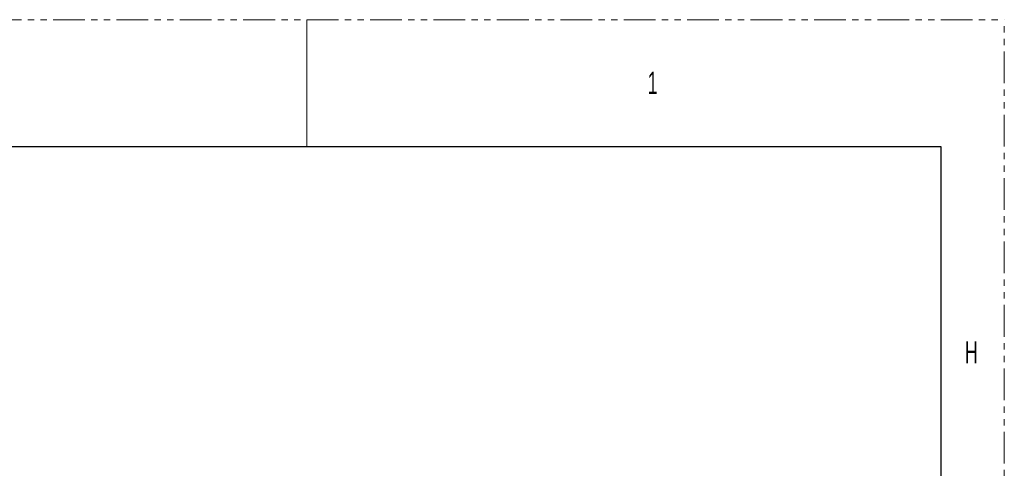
# Model space of a CAD drawing. Header units: millimetres. Extents: x 0 to 1118, y 0 to 864.
# Tile 372 of 372: x 920 to 1118, y 774 to 864. Entities that reach past the tile are written whole.
import ezdxf

# ---------------------------------------------------------------- set-up
doc = ezdxf.new("R2010")
doc.units = ezdxf.units.MM
doc.linetypes.add('PHANTOM', pattern=[12.7, 6.35, -1.27, 1.27, -1.27, 1.27, -1.27])
doc.styles.add('SLDTEXTSTYLE0', font='TXT', dxfattribs={"width": 0.6})

msp = doc.modelspace()

# ---------------------------------------------------------------- linework, layer by layer
at = {"color": 7, "linetype": 'PHANTOM', "lineweight": 0}
for p in [(0, 863.6), (1117.6, 0)]:
    msp.add_line(p, (1117.6, 863.6), dxfattribs=at)
at = {"color": 7, "linetype": 'Continuous', "lineweight": 0}
msp.add_line((977.9, 863.6), (977.9, 838.2), dxfattribs=at)
at = {"color": 7, "linetype": 'Continuous', "lineweight": 30}
for p, q in [((12.7, 838.2), (1104.9, 838.2)), ((1104.9, 838.2), (1104.9, 25.4))]:
    msp.add_line(p, q, dxfattribs=at)

# ---------------------------------------------------------------- texts
at = {"color": 7, "linetype": 'Continuous', "lineweight": 0, "char_height": 4.445, "attachment_point": 1, "style": 'SLDTEXTSTYLE0'}
for s, insert in [('1', (1046.194, 853.173)), ('H', (1109.694, 799.198))]:
    msp.add_mtext(s, dxfattribs=dict(at, insert=insert))

doc.saveas('drawing.dxf')
